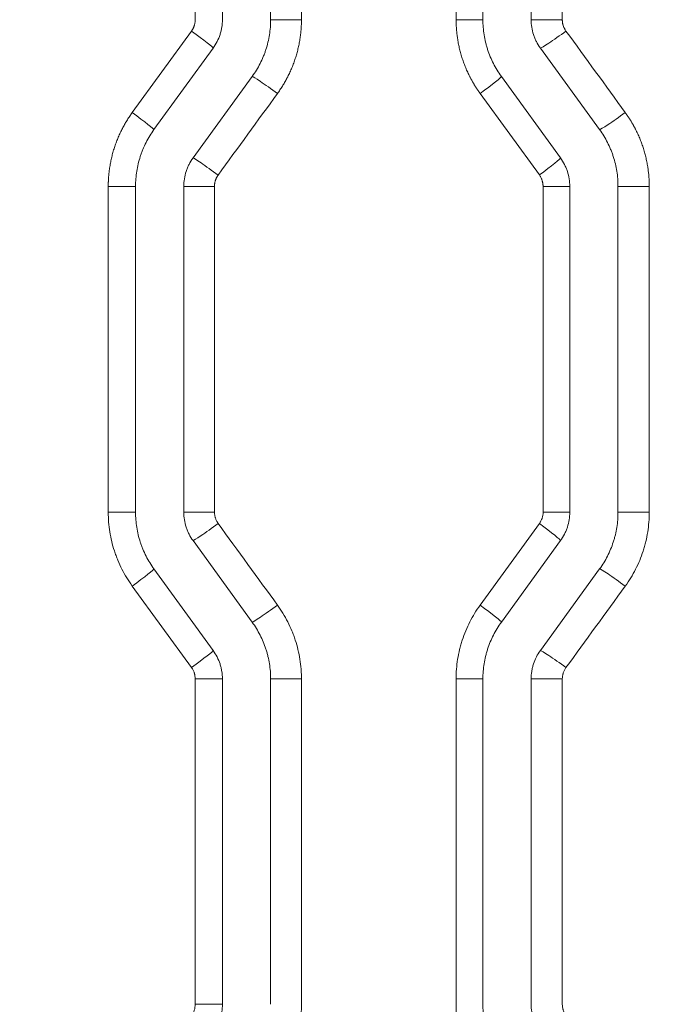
# Model space of a CAD drawing. Header units: millimetres. Extents: x 0 to 594, y 0 to 420.
# Tile 237 of 420: x 242.95 to 246.34, y 334.13 to 339.23. Entities that reach past the tile are written whole.
import ezdxf

# ---------------------------------------------------------------- set-up
doc = ezdxf.new("R2010")
doc.units = ezdxf.units.MM
doc.layers.add('1', color=7, linetype='Continuous', true_color=0xffffff)
doc.styles.add('Arial Unicode MS', font='txt')
doc.dimstyles.get("Standard").update_dxf_attribs({"dimtxt": 0.18, "dimasz": 0.18, "dimexe": 0.18, "dimexo": 0.0625, "dimgap": 0.09, "dimtad": 0, "dimtih": 1, "dimtoh": 1, "dimdec": 4, "dimzin": 0, "dimdsep": 46, "dimtxsty": 'Standard', "dimcen": 0.09, "dimadec": 0, "dimazin": 0, "dimtfac": 1, "dimtdec": 4, "dimtofl": 0, "dimtmove": 0, "dimatfit": 3, "dimfxl": 0, "dimtolj": 1, "dimtzin": 0, "dimarcsym": 0})

# ---------------------------------------------------------------- blocks, each defined once
blk = doc.blocks.new('_U0')
at = {"layer": '1', "color": 18, "lineweight": 13}
for p, q in [((147.6569, 304.1723), (147.6569, 390.192)), ((305.8469, 301.3923), (305.8469, 390.192)), ((147.6569, 388.192), (198.8518, 388.192)), ((305.8469, 388.192), (254.6521, 388.192))]:
    blk.add_line(p, q, dxfattribs=at)
at = {"layer": '1', "color": 18}
for points in [[(147.6569, 388.192), (151.1569, 389.1299), (151.1569, 387.2542)], [(305.8469, 388.192), (302.3469, 387.2542), (302.3469, 389.1299)]]:
    blk.add_solid(points, dxfattribs=at)
at = {"layer": '1', "color": 18, "linetype": 'Continuous', "lineweight": 13, "char_height": 3.5, "attachment_point": 7, "line_spacing_factor": 1.047437, "style": 'Arial Unicode MS'}
for s, insert in [('\\fArial Unicode MS|b0|i0;\\W1.0000;3.16', (200.5373, 385.5562)), ('\\fArial Unicode MS|b0|i0;\\W1.0000;LIFT POINT SPAN', (213.2036, 385.5562))]:
    blk.add_mtext(s, dxfattribs=dict(at, insert=insert))

msp = doc.modelspace()

# ---------------------------------------------------------------- linework, layer by layer
at = {"layer": '1', "color": 155, "linetype": 'Continuous', "lineweight": 13}
for p, q in [((243.8556, 339.2301), (243.8556, 340.9152)), ((243.9963, 340.9152), (243.9963, 339.2301)), ((244.2463, 340.9152), (244.2463, 339.2301)), ((244.406, 340.9152), (244.406, 339.2301)), ((245.2075, 339.2301), (245.2075, 340.9152)), ((245.3463, 340.9152), (245.3463, 339.2301)), ((245.5963, 340.9152), (245.5963, 339.2301)), ((245.7577, 340.9152), (245.7577, 339.2301)), ((244.2463, 339.2301), (244.406, 339.2301)), ((245.3463, 339.2301), (245.2075, 339.2301)), ((245.5963, 339.2301), (245.7577, 339.2301)), ((243.5293, 338.7491), (243.8365, 339.1714)), ((243.9486, 339.0832), (243.6418, 338.661)), ((245.6441, 339.0832), (245.9509, 338.661)), ((244.1509, 338.9362), (243.8441, 338.514)), ((245.4418, 338.9362), (245.7486, 338.514)), ((245.6389, 338.4259), (245.3318, 338.8481)), ((243.5463, 338.3671), (243.405, 338.3671)), ((243.405, 336.6795), (243.405, 338.3671)), ((243.5463, 338.3671), (243.5463, 336.6795)), ((243.7963, 338.3671), (243.9554, 338.3671)), ((243.7963, 338.3671), (243.7963, 336.6795)), ((243.9554, 338.3671), (243.9554, 336.6795)), ((245.7963, 338.3671), (245.6581, 338.3671)), ((245.6581, 336.6795), (245.6581, 338.3671)), ((245.7963, 338.3671), (245.7963, 336.6795)), ((246.0463, 338.3671), (246.2083, 338.3671)), ((246.0463, 338.3671), (246.0463, 336.6795)), ((246.2083, 338.3671), (246.2083, 336.6795)), ((243.5463, 336.6795), (243.405, 336.6795)), ((243.9554, 336.6795), (243.7963, 336.6795)), ((245.7963, 336.6795), (245.6581, 336.6795)), ((246.2083, 336.6795), (246.0463, 336.6795)), ((245.3318, 336.1985), (245.6389, 336.6208)), ((243.8441, 336.5326), (244.1509, 336.1104)), ((245.7486, 336.5326), (245.4418, 336.1104)), ((243.6418, 336.3856), (243.9486, 335.9634)), ((245.9509, 336.3856), (245.6441, 335.9634)), ((243.8365, 335.8753), (243.5293, 336.2975)), ((243.8556, 335.8165), (243.9963, 335.8165)), ((243.8556, 334.1314), (243.8556, 335.8165)), ((243.9963, 335.8165), (243.9963, 334.1314)), ((244.2463, 335.8165), (244.2463, 334.1314)), ((244.406, 335.8165), (244.2463, 335.8165)), ((244.406, 335.8165), (244.406, 334.1314)), ((245.2075, 335.8165), (245.3463, 335.8165)), ((245.2075, 334.1314), (245.2075, 335.8165)), ((245.3463, 335.8165), (245.3463, 334.1314)), ((245.7577, 335.8165), (245.5963, 335.8165)), ((245.5963, 335.8165), (245.5963, 334.1314)), ((245.7577, 335.8165), (245.7577, 334.1314)), ((243.9963, 334.1314), (243.8556, 334.1314))]:
    msp.add_line(p, q, dxfattribs=at)
for centre, major_axis, ratio, start_param, end_param in [((243.8272, 339.1714), (0.1214, -0.0882), 0.036217, 0, 1.520989), ((245.7649, 339.1715), (-0.1214, -0.0882), 0.046679, 0.063717, 1.634962), ((244.2719, 338.848), (-0.1214, 0.0882), 0.038614, 4.659287, 6.230532), ((245.3205, 338.8481), (0.1214, 0.0882), 0.044279, 4.773258, 6.283185), ((243.5205, 338.7491), (0.1214, -0.0882), 0.034563, 0, 1.523261), ((246.0717, 338.7493), (-0.1214, -0.0882), 0.048337, 0.065991, 1.637235), ((243.9651, 338.4257), (-0.1214, 0.0882), 0.036959, 4.661559, 6.232804), ((245.6272, 338.4259), (0.1214, 0.0882), 0.045937, 4.775532, 6.283185), ((243.9651, 336.6209), (0.1214, 0.0882), 0.036959, 3.191974, 4.763219), ((245.6272, 336.6208), (-0.1214, 0.0882), 0.045937, 3.141593, 4.649246), ((243.5205, 336.2975), (-0.1214, -0.0882), 0.034563, 1.618332, 3.141593), ((246.0717, 336.2973), (0.1214, -0.0882), 0.048337, 1.504357, 3.075602), ((244.2719, 336.1987), (0.1214, 0.0882), 0.038614, 3.194246, 4.765491), ((245.3205, 336.1985), (-0.1214, 0.0882), 0.044279, 3.141593, 4.65152), ((243.8272, 335.8753), (-0.1214, -0.0882), 0.036217, 1.620604, 3.141593), ((245.7649, 335.8751), (0.1214, -0.0882), 0.046679, 1.506631, 3.077875)]:
    msp.add_ellipse(centre, major_axis=major_axis, ratio=ratio, start_param=start_param, end_param=end_param, dxfattribs=at)
for points, knots in [([(243.8365, 339.1714), (243.8372, 339.1723), (243.8385, 339.1742), (243.8404, 339.1771), (243.8422, 339.1801), (243.8439, 339.1832), (243.8455, 339.1862), (243.8469, 339.1894), (243.8483, 339.1926), (243.8496, 339.1959), (243.851, 339.2001), (243.8525, 339.2052), (243.8539, 339.2114), (243.8549, 339.2176), (243.8555, 339.2238), (243.8556, 339.228), (243.8556, 339.2301)], [0, 0, 0, 0, 0.055758, 0.111285, 0.166647, 0.221913, 0.277151, 0.332429, 0.387815, 0.443377, 0.499182, 0.599691, 0.699624, 0.799384, 0.899375, 1, 1, 1, 1]), ([(243.9963, 339.2301), (243.9963, 339.2169), (243.9953, 339.2039), (243.9922, 339.1845), (243.991, 339.1781), (243.9887, 339.1686), (243.9878, 339.1654), (243.986, 339.159), (243.9851, 339.1559), (243.98, 339.1403), (243.975, 339.1282), (243.9632, 339.105), (243.9564, 339.0939), (243.9486, 339.0832)], [0, 0, 0, 0, 0.25, 0.25, 0.375, 0.375, 0.4375, 0.4375, 0.5, 0.5, 0.75, 0.75, 1, 1, 1, 1]), ([(244.2463, 339.2301), (244.2463, 339.217), (244.2458, 339.2039), (244.2438, 339.1778), (244.2407, 339.1519), (244.2356, 339.1264), (244.2295, 339.101), (244.226, 339.0883), (244.2209, 339.0727), (244.2199, 339.0695), (244.2177, 339.0633), (244.2144, 339.054), (244.2108, 339.0448), (244.2033, 339.0267), (244.1923, 339.003), (244.1796, 338.9802), (244.1659, 338.9578), (244.1586, 338.9469), (244.1509, 338.9362)], [0, 0, 0, 0, 0.125, 0.125, 0.25, 0.375, 0.375, 0.5, 0.5, 0.53125, 0.53125, 0.5625, 0.625, 0.625, 0.75, 0.875, 0.875, 1, 1, 1, 1]), ([(244.406, 339.2301), (244.406, 339.2281), (244.406, 339.2241), (244.4059, 339.2181), (244.4058, 339.2121), (244.4056, 339.2061), (244.4053, 339.2001), (244.405, 339.1941), (244.4047, 339.1881), (244.4043, 339.1821), (244.4038, 339.1761), (244.4033, 339.1702), (244.4027, 339.1642), (244.402, 339.1582), (244.4013, 339.1523), (244.4006, 339.1463), (244.3998, 339.1403), (244.3989, 339.1344), (244.397, 339.122), (244.3937, 339.1033), (244.3882, 339.0785), (244.3818, 339.0538), (244.3744, 339.0294), (244.366, 339.0053), (244.3567, 338.9814), (244.3464, 338.958), (244.3373, 338.9392), (244.3299, 338.9249), (244.3245, 338.9149), (244.3189, 338.905), (244.3131, 338.8953), (244.3072, 338.8856), (244.3011, 338.876), (244.2948, 338.8666), (244.2883, 338.8572), (244.2839, 338.851), (244.2817, 338.848)], [0, 0, 0, 0, 0.01472, 0.029432, 0.044136, 0.058833, 0.073525, 0.088213, 0.102899, 0.117583, 0.132267, 0.146952, 0.16164, 0.176331, 0.191028, 0.20573, 0.22044, 0.235159, 0.249888, 0.31221, 0.374457, 0.436723, 0.499106, 0.561776, 0.624371, 0.686988, 0.749727, 0.777562, 0.805371, 0.833161, 0.860942, 0.888722, 0.916509, 0.944312, 0.97214, 1, 1, 1, 1]), ([(245.3318, 338.8481), (245.3306, 338.8497), (245.3282, 338.8529), (245.3248, 338.8579), (245.3214, 338.8628), (245.318, 338.8677), (245.3147, 338.8727), (245.3114, 338.8778), (245.3082, 338.8828), (245.305, 338.8879), (245.3018, 338.893), (245.2987, 338.8981), (245.2957, 338.9033), (245.2927, 338.9085), (245.2898, 338.9137), (245.2869, 338.919), (245.284, 338.9243), (245.2812, 338.9296), (245.2755, 338.9407), (245.2672, 338.9577), (245.257, 338.9811), (245.2477, 339.0048), (245.2393, 339.0289), (245.2318, 339.0533), (245.2253, 339.0781), (245.2198, 339.1031), (245.2162, 339.1236), (245.2138, 339.1395), (245.2123, 339.1508), (245.211, 339.1621), (245.2099, 339.1734), (245.209, 339.1847), (245.2083, 339.196), (245.2078, 339.2074), (245.2075, 339.2188), (245.2075, 339.2263), (245.2075, 339.2301)], [0, 0, 0, 0, 0.01472, 0.029431, 0.044134, 0.05883, 0.07352, 0.088206, 0.102888, 0.117569, 0.132249, 0.14693, 0.161612, 0.176298, 0.190988, 0.205683, 0.220386, 0.235096, 0.249816, 0.312187, 0.374471, 0.436765, 0.499165, 0.561838, 0.624426, 0.687027, 0.749738, 0.777579, 0.805392, 0.833185, 0.860966, 0.888744, 0.916528, 0.944326, 0.972148, 1, 1, 1, 1]), ([(245.3463, 339.2301), (245.3463, 339.2169), (245.3469, 339.2038), (245.3489, 339.1777), (245.352, 339.1517), (245.3571, 339.1261), (245.3617, 339.1069), (245.3634, 339.1006), (245.3661, 339.0911), (245.367, 339.0879), (245.3689, 339.0816), (245.3699, 339.0784), (245.375, 339.0628), (245.3795, 339.0505), (245.3895, 339.0264), (245.4004, 339.0028), (245.4132, 338.9801), (245.4268, 338.9578), (245.4341, 338.9469), (245.4418, 338.9362)], [0, 0, 0, 0, 0.125, 0.125, 0.25, 0.375, 0.375, 0.4375, 0.4375, 0.46875, 0.46875, 0.5, 0.5, 0.625, 0.625, 0.75, 0.875, 0.875, 1, 1, 1, 1]), ([(245.5963, 339.2301), (245.5963, 339.2169), (245.5974, 339.2039), (245.6015, 339.1782), (245.6045, 339.1655), (245.6096, 339.1499), (245.6106, 339.1467), (245.6129, 339.1406), (245.6141, 339.1375), (245.6179, 339.1284), (245.6206, 339.1225), (245.6295, 339.105), (245.6363, 339.0939), (245.6441, 339.0832)], [0, 0, 0, 0, 0.25, 0.25, 0.5, 0.5, 0.5625, 0.5625, 0.625, 0.625, 0.75, 0.75, 1, 1, 1, 1]), ([(245.7577, 339.2301), (245.7578, 339.229), (245.7578, 339.2266), (245.758, 339.2232), (245.7583, 339.2197), (245.7587, 339.2162), (245.7592, 339.2128), (245.7599, 339.2094), (245.7607, 339.206), (245.7616, 339.2026), (245.7629, 339.1984), (245.7647, 339.1934), (245.7672, 339.1876), (245.77, 339.1821), (245.7732, 339.1767), (245.7756, 339.1733), (245.7768, 339.1715)], [0, 0, 0, 0, 0.055864, 0.111503, 0.166985, 0.222379, 0.277756, 0.333183, 0.388731, 0.444467, 0.500461, 0.600606, 0.700234, 0.799743, 0.899533, 1, 1, 1, 1]), ([(243.405, 338.3671), (243.405, 338.3691), (243.405, 338.3731), (243.4051, 338.3791), (243.4052, 338.3851), (243.4054, 338.3911), (243.4057, 338.3971), (243.406, 338.4031), (243.4063, 338.4091), (243.4067, 338.4151), (243.4072, 338.421), (243.4077, 338.427), (243.4083, 338.433), (243.409, 338.4389), (243.4097, 338.4449), (243.4104, 338.4509), (243.4112, 338.4568), (243.4121, 338.4628), (243.414, 338.4751), (243.4173, 338.4938), (243.4228, 338.5187), (243.4292, 338.5433), (243.4366, 338.5677), (243.445, 338.5919), (243.4543, 338.6157), (243.4646, 338.6392), (243.4737, 338.6579), (243.4811, 338.6722), (243.4865, 338.6822), (243.4921, 338.6921), (243.4979, 338.7018), (243.5038, 338.7115), (243.5099, 338.7211), (243.5162, 338.7305), (243.5226, 338.7399), (243.5271, 338.7461), (243.5293, 338.7491)], [0, 0, 0, 0, 0.014716, 0.029423, 0.044122, 0.058815, 0.073503, 0.088187, 0.102868, 0.117548, 0.132228, 0.146909, 0.161592, 0.176279, 0.190971, 0.205669, 0.220375, 0.235089, 0.249814, 0.312167, 0.374445, 0.436742, 0.499156, 0.561816, 0.6244, 0.687007, 0.749733, 0.777569, 0.805377, 0.833167, 0.860947, 0.888726, 0.916513, 0.944315, 0.972141, 1, 1, 1, 1]), ([(246.084, 338.7493), (246.0851, 338.7477), (246.0875, 338.7445), (246.091, 338.7395), (246.0944, 338.7346), (246.0978, 338.7296), (246.1011, 338.7247), (246.1044, 338.7196), (246.1076, 338.7146), (246.1108, 338.7095), (246.1139, 338.7044), (246.117, 338.6992), (246.12, 338.6941), (246.123, 338.6889), (246.126, 338.6836), (246.1289, 338.6784), (246.1317, 338.6731), (246.1345, 338.6678), (246.1403, 338.6567), (246.1486, 338.6396), (246.1588, 338.6162), (246.1681, 338.5925), (246.1765, 338.5684), (246.184, 338.5439), (246.1904, 338.5192), (246.1959, 338.4942), (246.1996, 338.4736), (246.202, 338.4577), (246.2035, 338.4464), (246.2048, 338.4351), (246.2059, 338.4238), (246.2068, 338.4125), (246.2075, 338.4012), (246.2079, 338.3898), (246.2083, 338.3785), (246.2083, 338.3709), (246.2083, 338.3671)], [0, 0, 0, 0, 0.014723, 0.029436, 0.044142, 0.05884, 0.073533, 0.088221, 0.102906, 0.117589, 0.132272, 0.146955, 0.16164, 0.176328, 0.19102, 0.205718, 0.220424, 0.235137, 0.249859, 0.312269, 0.374593, 0.436926, 0.499366, 0.562007, 0.624563, 0.687131, 0.74981, 0.777643, 0.805448, 0.833233, 0.861006, 0.888776, 0.916552, 0.944343, 0.972156, 1, 1, 1, 1]), ([(243.6418, 338.661), (243.6341, 338.6503), (243.6268, 338.6394), (243.6131, 338.6171), (243.6004, 338.5943), (243.5894, 338.5705), (243.5819, 338.5523), (243.5795, 338.5462), (243.5761, 338.537), (243.575, 338.5339), (243.5728, 338.5276), (243.5718, 338.5245), (243.5667, 338.5089), (243.5631, 338.4963), (243.5571, 338.4709), (243.552, 338.4453), (243.5489, 338.4195), (243.5469, 338.3934), (243.5463, 338.3803), (243.5463, 338.3671)], [0, 0, 0, 0, 0.125, 0.125, 0.25, 0.375, 0.375, 0.4375, 0.4375, 0.46875, 0.46875, 0.5, 0.5, 0.625, 0.625, 0.75, 0.875, 0.875, 1, 1, 1, 1]), ([(245.9509, 338.661), (245.9586, 338.6503), (245.9659, 338.6394), (245.9795, 338.6171), (245.9923, 338.5943), (246.0032, 338.5706), (246.0108, 338.5525), (246.0143, 338.5433), (246.0177, 338.534), (246.0198, 338.5278), (246.0209, 338.5247), (246.026, 338.509), (246.0295, 338.4964), (246.0356, 338.471), (246.0407, 338.4454), (246.0438, 338.4195), (246.0458, 338.3934), (246.0463, 338.3803), (246.0463, 338.3671)], [0, 0, 0, 0, 0.125, 0.125, 0.25, 0.375, 0.375, 0.4375, 0.46875, 0.46875, 0.5, 0.5, 0.625, 0.625, 0.75, 0.875, 0.875, 1, 1, 1, 1]), ([(243.8441, 338.514), (243.8364, 338.5034), (243.8296, 338.4923), (243.8207, 338.4749), (243.8179, 338.4689), (243.8142, 338.4598), (243.813, 338.4568), (243.8107, 338.4506), (243.8096, 338.4475), (243.8045, 338.4318), (243.8015, 338.4191), (243.7974, 338.3933), (243.7963, 338.3803), (243.7963, 338.3671)], [0, 0, 0, 0, 0.25, 0.25, 0.375, 0.375, 0.4375, 0.4375, 0.5, 0.5, 0.75, 0.75, 1, 1, 1, 1]), ([(245.7486, 338.514), (245.7564, 338.5033), (245.7632, 338.4922), (245.7721, 338.4747), (245.7748, 338.4688), (245.7786, 338.4597), (245.7798, 338.4566), (245.782, 338.4505), (245.7831, 338.4473), (245.7882, 338.4317), (245.7912, 338.419), (245.7953, 338.3933), (245.7963, 338.3803), (245.7963, 338.3671)], [0, 0, 0, 0, 0.25, 0.25, 0.375, 0.375, 0.4375, 0.4375, 0.5, 0.5, 0.75, 0.75, 1, 1, 1, 1]), ([(243.9745, 338.4257), (243.9739, 338.4248), (243.9725, 338.4229), (243.9706, 338.42), (243.9688, 338.417), (243.9671, 338.414), (243.9656, 338.4109), (243.9641, 338.4077), (243.9627, 338.4045), (243.9615, 338.4013), (243.96, 338.3971), (243.9585, 338.392), (243.9572, 338.3858), (243.9562, 338.3796), (243.9556, 338.3734), (243.9555, 338.3692), (243.9554, 338.3671)], [0, 0, 0, 0, 0.055766, 0.111297, 0.16666, 0.221922, 0.277151, 0.332416, 0.387785, 0.443325, 0.499103, 0.599639, 0.699594, 0.799368, 0.89937, 1, 1, 1, 1]), ([(245.6581, 338.3671), (245.6581, 338.3682), (245.658, 338.3706), (245.6578, 338.3741), (245.6575, 338.3775), (245.6571, 338.381), (245.6566, 338.3844), (245.6559, 338.3878), (245.6551, 338.3912), (245.6542, 338.3946), (245.6529, 338.3988), (245.6511, 338.4039), (245.6486, 338.4097), (245.6458, 338.4153), (245.6426, 338.4207), (245.6402, 338.4241), (245.6389, 338.4259)], [0, 0, 0, 0, 0.05573, 0.111234, 0.166582, 0.22184, 0.277077, 0.332362, 0.387764, 0.443351, 0.49919, 0.599638, 0.69954, 0.7993, 0.899319, 1, 1, 1, 1]), ([(243.5293, 336.2975), (243.5192, 336.3113), (243.5097, 336.3255), (243.4919, 336.3546), (243.4753, 336.3842), (243.4611, 336.4151), (243.4513, 336.4387), (243.4481, 336.4466), (243.4437, 336.4587), (243.4422, 336.4627), (243.4394, 336.4708), (243.4381, 336.4749), (243.4315, 336.4952), (243.4269, 336.5116), (243.4189, 336.5446), (243.4123, 336.5778), (243.4083, 336.6114), (243.4057, 336.6453), (243.405, 336.6624), (243.405, 336.6795)], [0, 0, 0, 0, 0.125, 0.125, 0.25, 0.375, 0.375, 0.4375, 0.4375, 0.46875, 0.46875, 0.5, 0.5, 0.625, 0.625, 0.75, 0.875, 0.875, 1, 1, 1, 1]), ([(243.5463, 336.6795), (243.5463, 336.6663), (243.5469, 336.6532), (243.5489, 336.6272), (243.552, 336.6013), (243.5571, 336.5757), (243.5631, 336.5504), (243.5667, 336.5378), (243.5718, 336.5221), (243.5728, 336.519), (243.575, 336.5128), (243.5761, 336.5097), (243.5795, 336.5004), (243.5819, 336.4943), (243.5894, 336.4761), (243.6004, 336.4523), (243.6131, 336.4296), (243.6268, 336.4072), (243.6341, 336.3963), (243.6418, 336.3856)], [0, 0, 0, 0, 0.125, 0.125, 0.25, 0.375, 0.375, 0.5, 0.5, 0.53125, 0.53125, 0.5625, 0.5625, 0.625, 0.625, 0.75, 0.875, 0.875, 1, 1, 1, 1]), ([(243.7963, 336.6795), (243.7963, 336.6663), (243.7974, 336.6533), (243.8015, 336.6276), (243.8045, 336.6149), (243.8096, 336.5993), (243.8106, 336.5961), (243.8129, 336.59), (243.8141, 336.5869), (243.8179, 336.5778), (243.8206, 336.5719), (243.8295, 336.5544), (243.8363, 336.5433), (243.8441, 336.5326)], [0, 0, 0, 0, 0.25, 0.25, 0.5, 0.5, 0.5625, 0.5625, 0.625, 0.625, 0.75, 0.75, 1, 1, 1, 1]), ([(243.9554, 336.6795), (243.9554, 336.6743), (243.9559, 336.6691), (243.9571, 336.6613), (243.9576, 336.6588), (243.9585, 336.6549), (243.9589, 336.6537), (243.9596, 336.6511), (243.96, 336.6499), (243.962, 336.6437), (243.964, 336.6389), (243.9675, 336.6319), (243.9694, 336.6285), (243.9716, 336.6252), (243.973, 336.623), (243.9738, 336.6219), (243.9745, 336.6209)], [0, 0, 0, 0, 0.25, 0.25, 0.375, 0.375, 0.4375, 0.4375, 0.5, 0.5, 0.75, 0.75, 0.875, 0.9375, 0.9375, 1, 1, 1, 1]), ([(245.6389, 336.6208), (245.642, 336.625), (245.6448, 336.6295), (245.6483, 336.6365), (245.65, 336.64), (245.6514, 336.6437), (245.6523, 336.6462), (245.6528, 336.6474), (245.6548, 336.6537), (245.656, 336.6588), (245.6577, 336.669), (245.6581, 336.6743), (245.6581, 336.6795)], [0, 0, 0, 0, 0.25, 0.25, 0.375, 0.4375, 0.4375, 0.5, 0.5, 0.75, 0.75, 1, 1, 1, 1]), ([(245.7963, 336.6795), (245.7963, 336.6663), (245.7953, 336.6533), (245.7912, 336.6276), (245.7882, 336.6149), (245.7831, 336.5993), (245.782, 336.5962), (245.7798, 336.59), (245.7786, 336.5869), (245.7748, 336.5778), (245.7721, 336.5719), (245.7632, 336.5544), (245.7564, 336.5433), (245.7486, 336.5326)], [0, 0, 0, 0, 0.25, 0.25, 0.5, 0.5, 0.5625, 0.5625, 0.625, 0.625, 0.75, 0.75, 1, 1, 1, 1]), ([(246.0463, 336.6795), (246.0463, 336.6663), (246.0458, 336.6532), (246.0438, 336.6271), (246.0407, 336.6012), (246.0356, 336.5756), (246.031, 336.5565), (246.0285, 336.5469), (246.0257, 336.5375), (246.0238, 336.5312), (246.0228, 336.528), (246.0177, 336.5123), (246.0132, 336.5), (246.0032, 336.4759), (245.9923, 336.4523), (245.9795, 336.4295), (245.9659, 336.4072), (245.9586, 336.3963), (245.9509, 336.3856)], [0, 0, 0, 0, 0.125, 0.125, 0.25, 0.375, 0.375, 0.4375, 0.46875, 0.46875, 0.5, 0.5, 0.625, 0.625, 0.75, 0.875, 0.875, 1, 1, 1, 1]), ([(246.2083, 336.6795), (246.2083, 336.6624), (246.2076, 336.6453), (246.2049, 336.6113), (246.2009, 336.5776), (246.1943, 336.5442), (246.1883, 336.5194), (246.1851, 336.507), (246.1815, 336.4946), (246.179, 336.4864), (246.1777, 336.4823), (246.171, 336.462), (246.1651, 336.446), (246.1521, 336.4146), (246.1379, 336.3839), (246.1213, 336.3543), (246.1035, 336.3253), (246.0941, 336.3112), (246.084, 336.2973)], [0, 0, 0, 0, 0.125, 0.125, 0.25, 0.375, 0.375, 0.4375, 0.46875, 0.46875, 0.5, 0.5, 0.625, 0.625, 0.75, 0.875, 0.875, 1, 1, 1, 1]), ([(244.2817, 336.1987), (244.2918, 336.1848), (244.3013, 336.1706), (244.3191, 336.1416), (244.3357, 336.1119), (244.35, 336.081), (244.3598, 336.0574), (244.3629, 336.0494), (244.3673, 336.0374), (244.3688, 336.0333), (244.3716, 336.0252), (244.3729, 336.0212), (244.3795, 336.0009), (244.3841, 335.9845), (244.3921, 335.9515), (244.3987, 335.9183), (244.4027, 335.8846), (244.4047, 335.8592), (244.4054, 335.8464), (244.4058, 335.8336), (244.406, 335.8251), (244.406, 335.8208), (244.406, 335.8165)], [0, 0, 0, 0, 0.125, 0.125, 0.25, 0.375, 0.375, 0.4375, 0.4375, 0.46875, 0.46875, 0.5, 0.5, 0.625, 0.625, 0.75, 0.875, 0.875, 0.9375, 0.96875, 0.96875, 1, 1, 1, 1]), ([(245.2075, 335.8165), (245.2075, 335.8336), (245.2081, 335.8507), (245.2108, 335.8847), (245.2148, 335.9184), (245.2215, 335.9518), (245.2275, 335.9766), (245.2296, 335.9849), (245.2331, 335.9973), (245.2343, 336.0014), (245.2368, 336.0096), (245.2381, 336.0137), (245.2447, 336.034), (245.2507, 336.0499), (245.2637, 336.0813), (245.2779, 336.112), (245.2944, 336.1415), (245.3122, 336.1705), (245.3217, 336.1847), (245.3318, 336.1985)], [0, 0, 0, 0, 0.125, 0.125, 0.25, 0.375, 0.375, 0.4375, 0.4375, 0.46875, 0.46875, 0.5, 0.5, 0.625, 0.625, 0.75, 0.875, 0.875, 1, 1, 1, 1]), ([(244.1509, 336.1104), (244.1586, 336.0997), (244.1659, 336.0888), (244.1795, 336.0666), (244.1922, 336.0438), (244.2032, 336.0202), (244.2132, 335.996), (244.2177, 335.9837), (244.2228, 335.9681), (244.2238, 335.9649), (244.2257, 335.9586), (244.2285, 335.9491), (244.231, 335.9396), (244.2356, 335.9205), (244.2407, 335.8949), (244.2438, 335.8689), (244.2458, 335.8428), (244.2463, 335.8297), (244.2463, 335.8165)], [0, 0, 0, 0, 0.125, 0.125, 0.25, 0.375, 0.375, 0.5, 0.5, 0.53125, 0.53125, 0.5625, 0.625, 0.625, 0.75, 0.875, 0.875, 1, 1, 1, 1]), ([(245.4418, 336.1104), (245.4341, 336.0997), (245.4268, 336.0888), (245.4132, 336.0665), (245.4004, 336.0438), (245.3895, 336.0202), (245.3795, 335.9961), (245.375, 335.9838), (245.3699, 335.9682), (245.3689, 335.965), (245.367, 335.9587), (245.3661, 335.9555), (245.3634, 335.946), (245.3617, 335.9397), (245.3571, 335.9205), (245.352, 335.8949), (245.3489, 335.8689), (245.3469, 335.8428), (245.3463, 335.8297), (245.3463, 335.8165)], [0, 0, 0, 0, 0.125, 0.125, 0.25, 0.375, 0.375, 0.5, 0.5, 0.53125, 0.53125, 0.5625, 0.5625, 0.625, 0.625, 0.75, 0.875, 0.875, 1, 1, 1, 1]), ([(243.9486, 335.9634), (243.9564, 335.9527), (243.9632, 335.9416), (243.975, 335.9184), (243.98, 335.9064), (243.9851, 335.8907), (243.986, 335.8876), (243.9878, 335.8812), (243.9887, 335.8781), (243.991, 335.8685), (243.9922, 335.8621), (243.9953, 335.8427), (243.9963, 335.8297), (243.9963, 335.8165)], [0, 0, 0, 0, 0.25, 0.25, 0.5, 0.5, 0.5625, 0.5625, 0.625, 0.625, 0.75, 0.75, 1, 1, 1, 1]), ([(245.6441, 335.9634), (245.6363, 335.9527), (245.6295, 335.9416), (245.6177, 335.9184), (245.6127, 335.9064), (245.6076, 335.8907), (245.6066, 335.8876), (245.6049, 335.8812), (245.604, 335.8781), (245.6017, 335.8685), (245.6005, 335.8621), (245.5974, 335.8427), (245.5963, 335.8297), (245.5963, 335.8165)], [0, 0, 0, 0, 0.25, 0.25, 0.5, 0.5, 0.5625, 0.5625, 0.625, 0.625, 0.75, 0.75, 1, 1, 1, 1]), ([(243.8556, 335.8165), (243.8556, 335.8218), (243.8552, 335.827), (243.854, 335.8347), (243.8532, 335.8386), (243.8522, 335.8424), (243.8515, 335.8449), (243.8511, 335.8462), (243.849, 335.8524), (243.845, 335.8621), (243.8396, 335.871), (243.8365, 335.8753)], [0, 0, 0, 0, 0.25, 0.25, 0.375, 0.4375, 0.4375, 0.5, 0.5, 0.75, 1, 1, 1, 1]), ([(245.7768, 335.8751), (245.7737, 335.8708), (245.7683, 335.8619), (245.7643, 335.8523), (245.7622, 335.8461), (245.7619, 335.8448), (245.7611, 335.8423), (245.7608, 335.841), (245.7599, 335.8372), (245.7594, 335.8347), (245.7582, 335.8269), (245.7577, 335.8217), (245.7577, 335.8165)], [0, 0, 0, 0, 0.25, 0.5, 0.5, 0.5625, 0.5625, 0.625, 0.625, 0.75, 0.75, 1, 1, 1, 1]), ([(243.8365, 334.0726), (243.8396, 334.0769), (243.8423, 334.0813), (243.8459, 334.0883), (243.8475, 334.0919), (243.849, 334.0956), (243.8499, 334.098), (243.8503, 334.0993), (243.8523, 334.1055), (243.8536, 334.1106), (243.8552, 334.1209), (243.8556, 334.1261), (243.8556, 334.1314)], [0, 0, 0, 0, 0.25, 0.25, 0.375, 0.4375, 0.4375, 0.5, 0.5, 0.75, 0.75, 1, 1, 1, 1]), ([(243.9963, 334.1314), (243.9963, 334.1182), (243.9953, 334.1052), (243.9912, 334.0795), (243.9882, 334.0668), (243.9831, 334.0511), (243.9821, 334.048), (243.9798, 334.0418), (243.9786, 334.0388), (243.9748, 334.0297), (243.9721, 334.0238), (243.9632, 334.0063), (243.9564, 333.9951), (243.9486, 333.9844)], [0, 0, 0, 0, 0.25, 0.25, 0.5, 0.5, 0.5625, 0.5625, 0.625, 0.625, 0.75, 0.75, 1, 1, 1, 1]), ([(244.406, 334.1314), (244.406, 334.1142), (244.4053, 334.0972), (244.4027, 334.0632), (244.3987, 334.0295), (244.392, 333.9961), (244.386, 333.9712), (244.3828, 333.9589), (244.3792, 333.9465), (244.3767, 333.9383), (244.3754, 333.9342), (244.3688, 333.9139), (244.3628, 333.8979), (244.3498, 333.8666), (244.3356, 333.8358), (244.319, 333.8062), (244.3013, 333.7773), (244.2918, 333.7631), (244.2817, 333.7492)], [0, 0, 0, 0, 0.125, 0.125, 0.25, 0.375, 0.375, 0.4375, 0.46875, 0.46875, 0.5, 0.5, 0.625, 0.625, 0.75, 0.875, 0.875, 1, 1, 1, 1]), ([(245.3318, 333.7493), (245.3217, 333.7632), (245.3122, 333.7774), (245.2944, 333.8064), (245.2778, 333.836), (245.2635, 333.8669), (245.2537, 333.8905), (245.2506, 333.8985), (245.2462, 333.9105), (245.2447, 333.9146), (245.2419, 333.9227), (245.2405, 333.9267), (245.2339, 333.9471), (245.2293, 333.9634), (245.2214, 333.9964), (245.2148, 334.0296), (245.2108, 334.0633), (245.2081, 334.0972), (245.2075, 334.1142), (245.2075, 334.1314)], [0, 0, 0, 0, 0.125, 0.125, 0.25, 0.375, 0.375, 0.4375, 0.4375, 0.46875, 0.46875, 0.5, 0.5, 0.625, 0.625, 0.75, 0.875, 0.875, 1, 1, 1, 1]), ([(245.3463, 334.1314), (245.3463, 334.1182), (245.3469, 334.1051), (245.3489, 334.079), (245.352, 334.0531), (245.3571, 334.0276), (245.3631, 334.0022), (245.3667, 333.9896), (245.3718, 333.9739), (245.3728, 333.9708), (245.375, 333.9646), (245.3761, 333.9615), (245.3795, 333.9522), (245.3819, 333.9461), (245.3894, 333.9279), (245.4004, 333.9042), (245.4131, 333.8814), (245.4268, 333.8591), (245.4341, 333.8482), (245.4418, 333.8375)], [0, 0, 0, 0, 0.125, 0.125, 0.25, 0.375, 0.375, 0.5, 0.5, 0.53125, 0.53125, 0.5625, 0.5625, 0.625, 0.625, 0.75, 0.875, 0.875, 1, 1, 1, 1]), ([(245.5963, 334.1314), (245.5963, 334.1182), (245.5974, 334.1052), (245.6015, 334.0794), (245.6045, 334.0668), (245.6096, 334.0511), (245.6106, 334.048), (245.6129, 334.0418), (245.6141, 334.0388), (245.6179, 334.0297), (245.6206, 334.0237), (245.6295, 334.0063), (245.6363, 333.9951), (245.6441, 333.9844)], [0, 0, 0, 0, 0.25, 0.25, 0.5, 0.5, 0.5625, 0.5625, 0.625, 0.625, 0.75, 0.75, 1, 1, 1, 1]), ([(245.7577, 334.1314), (245.7577, 334.1261), (245.7582, 334.1209), (245.7594, 334.1132), (245.7599, 334.1106), (245.7608, 334.1068), (245.7612, 334.1055), (245.7619, 334.103), (245.7623, 334.1018), (245.7643, 334.0956), (245.7663, 334.0908), (245.7698, 334.0838), (245.7711, 334.0816), (245.7738, 334.0771), (245.7753, 334.0749), (245.7768, 334.0728)], [0, 0, 0, 0, 0.25, 0.25, 0.375, 0.375, 0.4375, 0.4375, 0.5, 0.5, 0.75, 0.75, 0.875, 0.875, 1, 1, 1, 1])]:
    msp.add_open_spline(points, degree=3, knots=knots, dxfattribs=at)
for points in [[(245.7768, 339.1715), (245.8792, 339.0308), (245.9816, 338.8901), (246.084, 338.7493)], [(244.2817, 338.848), (244.1793, 338.7072), (244.0769, 338.5665), (243.9745, 338.4257)], [(243.9745, 336.6209), (244.0769, 336.4801), (244.1793, 336.3394), (244.2817, 336.1987)], [(246.084, 336.2973), (245.9816, 336.1566), (245.8792, 336.0158), (245.7768, 335.8751)]]:
    msp.add_open_spline(points, degree=3, dxfattribs=at)

# ---------------------------------------------------------------- dimensions: what is measured, and where the dimension line sits
at = {"layer": '1', "color": 18, "linetype": 'Continuous', "lineweight": 13}
dim = msp.add_linear_dim(base=(305.8469, 388.192), p1=(147.6569, 304.1723), p2=(305.8469, 301.3923), text=' <> \\fArial Unicode MS|b0|i0;\\C18;{\\H1.00x;\\fArial Unicode MS|b0|i0;LIFT POINT SPAN\\fArial Unicode MS|b0|i0;}\\C18;', dimstyle='Standard', override={"dimtxt": 3.5, "dimasz": 3.5, "dimexe": 2, "dimexo": 0, "dimgap": 1.5, "dimtih": 1, "dimtoh": 1, "dimdec": 2, "dimlfac": 0.02, "dimdsep": 46, "dimlunit": 2, "dimtxsty": 'Arial Unicode MS', "dimsah": 1, "dimse1": 0, "dimse2": 0, "dimsd1": 0, "dimsd2": 0, "dimclrd": 18, "dimclre": 18, "dimclrt": 18, "dimtol": 0, "dimtm": -0.1, "dimtfac": 1, "dimtdec": 2, "dimtofl": 1, "dimtmove": 0, "dimlwd": 13, "dimlwe": 13}, dxfattribs=at)
dim.commit()
dim.dimension.update_dxf_attribs({"geometry": '_U0', "text_midpoint": (226.7519, 388.192), "dimtype": 160})

doc.saveas('drawing.dxf')
